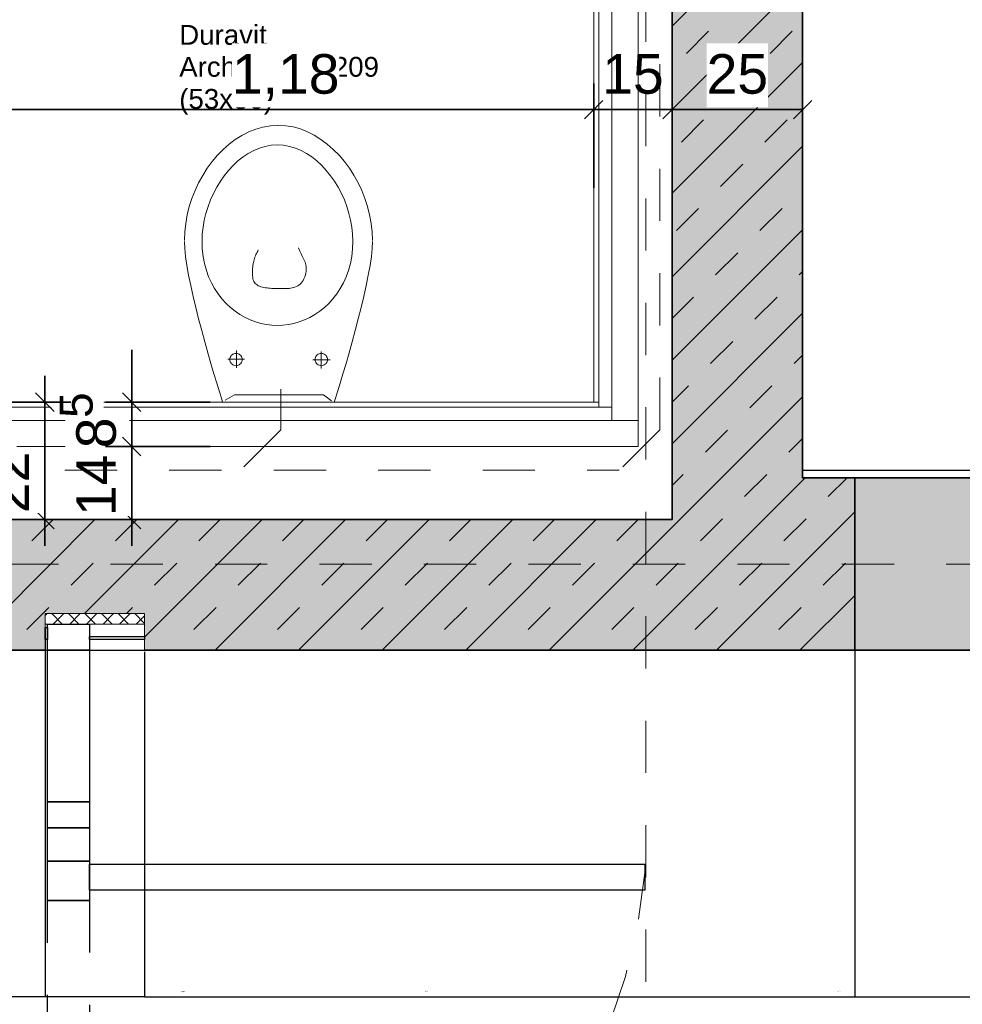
# Model space of a CAD drawing. Header units: metres. Extents: x -13 to 93, y -119 to 25.
# Tile 680 of 705: x 32.2 to 34.01, y -26.34 to -24.46. Entities that reach past the tile are written whole.
import ezdxf

# ---------------------------------------------------------------- set-up
doc = ezdxf.new("R2010")
doc.units = ezdxf.units.M
doc.header["$LTSCALE"] = 0.00508
doc.header["$PDMODE"] = 1
doc.header["$PDSIZE"] = -2
for name, pattern in [('STYLE_05', [0.19684, 0.069505, -0.127335]), ('STYLE_06', [1.0537, 0.590515, -0.19684, 0.069505, -0.19684]), ('STYLE_11', [0.393677, 0.196838, -0.196838])]:
    doc.linetypes.add(name, pattern=pattern)
doc.layers.get('0').update_dxf_attribs({"lineweight": 18})
for name, color, linetype, lineweight in [('3-0-0 Dämmung', 7, 'Continuous', 18), ('3-4-0 Innenwände', 7, 'Continuous', 35), ('3-4-0-1 IW Beton', 7, 'Continuous', 35), ('3-4-2-2 NTragIW GK', 7, 'Continuous', 35), ('3-4-4 ITüren', 7, 'Continuous', 25), ('3-4-5 IWBekleidungen', 7, 'Continuous', 25), ('3-4-9 WSonstiges VED', 7, 'STYLE_11', 25), ('4-1-1 Abwasseranlgn', 7, 'Continuous', 25), ('4-1-2-1 Sanitärobjekte', 7, 'Continuous', 25), ('Bemaßung', 7, 'Continuous', 18), ('Keine', 7, 'Continuous', 18), ('Plan-Achse', 1, 'STYLE_06', 18), ('Plan-Text', 7, 'Continuous', 13)]:
    doc.layers.add(name, color=color, linetype=linetype, lineweight=lineweight)
doc.layers.get('0').freeze()
doc.styles.add('Arial', font='ARIAL.TTF')
doc.dimstyles.new('MTZ_200', dxfattribs={"dimtxt": 0.075762, "dimasz": 0.000706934, "dimexe": 0.001, "dimexo": 0.003, "dimgap": 0.0001, "dimtad": 1, "dimdec": 4, "dimzin": 11, "dimtxsty": 'Arial', "dimblk": 'VW_SLASH', "dimcen": 0, "dimdle": 0.001, "dimazin": 0, "dimtfac": 1, "dimtdec": 4, "dimtix": 1, "dimtmove": 0, "dimatfit": 0, "dimldrblk": 'VW_FILLEDARROW', "dimfxl": 0, "dimfrac": 2, "dimtolj": 1, "dimtzin": 11, "dimarcsym": 0})

# ---------------------------------------------------------------- blocks, each defined once
blk = doc.blocks.new('*D194')
at = {"layer": 'Bemaßung', "color": 0, "linetype": 'Continuous', "lineweight": -2}
for p, q in [((0.05, -6.83), (0.05, -6.63)), ((0.3, -6.83), (0.3, -6.63)), ((0.1, -6.68), (0.05, -6.68)), ((0.05, -6.68), (0.3, -6.68)), ((0.3, -6.68), (0.25, -6.68))]:
    blk.add_line(p, q, dxfattribs=at)
at = {"layer": 'Bemaßung', "color": 0, "linetype": 'Continuous', "lineweight": 20}
for p, q in [((0.0677, -6.6623), (0.0323, -6.6977)), ((0.2823, -6.6977), (0.3177, -6.6623))]:
    blk.add_line(p, q, dxfattribs=at)
at = {"layer": 'Defpoints', "color": 0, "lineweight": 0}
for p in [(0.05, -6.68), (0.3, -7.315), (0.05, -7.465)]:
    blk.add_point(p, dxfattribs=at)
at = {"color": 0, "linetype": 'Continuous', "lineweight": -2}
blk.add_wipeout([(0.1163, -6.6754), (0.2337, -6.6754), (0.2337, -6.5533), (0.1163, -6.5533)], dxfattribs=at).dxf.layer = 'Bemaßung'
at = {"layer": 'Bemaßung', "color": 0, "insert": (0.1163, -6.5738), "char_height": 0.07576, "attachment_point": 1, "line_spacing_factor": 0.967741, "style": 'Arial'}
blk.add_mtext('25', dxfattribs=at)
blk = doc.blocks.new('VW_FILLEDARROW')
at = {"color": 0, "lineweight": -2}
blk.add_solid([(0, 0), (0, 0), (0, 0)], dxfattribs=at)
blk = doc.blocks.new('VW_SLASH')
at = {"color": 0, "linetype": 'ByBlock', "lineweight": -2}
blk.add_line((0, 0), (-1, 0), dxfattribs=at)
at = {"color": 0, "linetype": 'ByBlock', "lineweight": 20}
blk.add_line((0, 0), (0, 0), dxfattribs=at)
blk = doc.blocks.new('*D204')
at = {"layer": 'Bemaßung', "color": 0, "linetype": 'Continuous', "lineweight": -2}
for p, q in [((-0.1, -6.83), (-0.1, -6.63)), ((0.05, -6.83), (0.05, -6.63)), ((-0.1, -6.68), (-0.15, -6.68)), ((0.05, -6.68), (-0.1, -6.68)), ((0.1, -6.68), (0.05, -6.68))]:
    blk.add_line(p, q, dxfattribs=at)
at = {"layer": 'Bemaßung', "color": 0, "linetype": 'Continuous', "lineweight": 20}
for p, q in [((-0.0823, -6.6623), (-0.1177, -6.6977)), ((0.0323, -6.6977), (0.0677, -6.6623))]:
    blk.add_line(p, q, dxfattribs=at)
at = {"layer": 'Defpoints', "color": 0, "lineweight": 0}
for p in [(0.05, -6.68), (-0.1, -7.175), (0.05, -7.325)]:
    blk.add_point(p, dxfattribs=at)
at = {"color": 0, "linetype": 'Continuous', "lineweight": -2}
blk.add_wipeout([(-0.0837, -6.6754), (0.0337, -6.6754), (0.0337, -6.5533), (-0.0837, -6.5533)], dxfattribs=at).dxf.layer = 'Bemaßung'
at = {"layer": 'Bemaßung', "color": 0, "insert": (-0.0837, -6.5738), "char_height": 0.07576, "attachment_point": 1, "line_spacing_factor": 0.967741, "style": 'Arial'}
blk.add_mtext('15', dxfattribs=at)
blk = doc.blocks.new('*U73')
at = {"layer": '4-1-2-1 Sanitärobjekte', "color": 7, "lineweight": 18}
for p, q in [((-0.0297, 0.5265), (-0.0155, 0.5289)), ((-0.0155, 0.5289), (-0.001, 0.5297)), ((0.0138, 0.5292), (-0.0006, 0.53)), ((0.0281, 0.5268), (0.0138, 0.5292)), ((-0.0826, 0.5028), (-0.07, 0.5107)), ((-0.07, 0.5107), (-0.057, 0.5173)), ((-0.057, 0.5173), (-0.0435, 0.5226)), ((-0.0435, 0.5226), (-0.0297, 0.5265)), ((0.042, 0.5229), (0.0281, 0.5268)), ((0.0555, 0.5175), (0.042, 0.5229)), ((0.0686, 0.5109), (0.0555, 0.5175)), ((0.0813, 0.503), (0.0686, 0.5109)), ((-0.106, 0.4836), (-0.0946, 0.4938)), ((-0.0946, 0.4938), (-0.0826, 0.5028)), ((-0.0137, 0.4917), (-0.0252, 0.4896)), ((-0.002, 0.4924), (-0.0137, 0.4917)), ((-0.002, 0.4924), (0.0097, 0.4917)), ((0.0097, 0.4917), (0.0211, 0.4896)), ((0.0934, 0.4939), (0.0813, 0.503)), ((0.105, 0.4838), (0.0934, 0.4939)), ((-0.127, 0.4605), (-0.1168, 0.4725)), ((-0.1168, 0.4725), (-0.106, 0.4836)), ((-0.0578, 0.476), (-0.0679, 0.4693)), ((-0.0473, 0.4817), (-0.0578, 0.476)), ((-0.0364, 0.4862), (-0.0473, 0.4817)), ((-0.0252, 0.4896), (-0.0364, 0.4862)), ((0.0211, 0.4896), (0.0323, 0.4862)), ((0.0323, 0.4862), (0.0432, 0.4817)), ((0.0432, 0.4817), (0.0537, 0.476)), ((0.0537, 0.476), (0.0639, 0.4693)), ((0.1159, 0.4727), (0.105, 0.4838)), ((0.1261, 0.4607), (0.1159, 0.4727)), ((-0.1364, 0.4477), (-0.127, 0.4605)), ((-0.0869, 0.453), (-0.0956, 0.4436)), ((-0.0776, 0.4616), (-0.0869, 0.453)), ((-0.0679, 0.4693), (-0.0776, 0.4616)), ((0.0639, 0.4693), (0.0736, 0.4616)), ((0.0736, 0.4616), (0.0828, 0.453)), ((0.0828, 0.453), (0.0915, 0.4436)), ((0.1357, 0.4478), (0.1261, 0.4607)), ((-0.1528, 0.4199), (-0.145, 0.4341)), ((-0.145, 0.4341), (-0.1364, 0.4477)), ((-0.0956, 0.4436), (-0.1037, 0.4335)), ((0.0915, 0.4436), (0.0997, 0.4335)), ((0.1444, 0.4342), (0.1357, 0.4478)), ((0.1523, 0.42), (0.1444, 0.4342)), ((-0.1597, 0.4052), (-0.1528, 0.4199)), ((-0.1113, 0.4227), (-0.1183, 0.4113)), ((-0.1037, 0.4335), (-0.1113, 0.4227)), ((0.0997, 0.4335), (0.1073, 0.4227)), ((0.1073, 0.4227), (0.1142, 0.4113)), ((0.1594, 0.4052), (0.1523, 0.42)), ((-0.1657, 0.3899), (-0.1597, 0.4052)), ((-0.1245, 0.3994), (-0.1301, 0.3871)), ((-0.1183, 0.4113), (-0.1245, 0.3994)), ((0.1142, 0.4113), (0.1205, 0.3994)), ((0.1205, 0.3994), (0.1261, 0.3871)), ((0.1655, 0.39), (0.1594, 0.4052)), ((-0.1707, 0.3743), (-0.1657, 0.3899)), ((-0.1301, 0.3871), (-0.1349, 0.3744)), ((0.1261, 0.3871), (0.1309, 0.3744)), ((0.1705, 0.3743), (0.1655, 0.39)), ((-0.1776, 0.3421), (-0.1747, 0.3583)), ((-0.1747, 0.3583), (-0.1707, 0.3743)), ((-0.139, 0.3614), (-0.1422, 0.3483)), ((-0.1349, 0.3744), (-0.139, 0.3614)), ((0.1309, 0.3744), (0.1349, 0.3614)), ((0.1349, 0.3614), (0.1381, 0.3483)), ((0.1746, 0.3583), (0.1705, 0.3743)), ((0.1776, 0.3422), (0.1746, 0.3583)), ((-0.1794, 0.3258), (-0.1776, 0.3421)), ((-0.1422, 0.3483), (-0.1445, 0.335)), ((0.1381, 0.3483), (0.1405, 0.335)), ((0.1794, 0.3258), (0.1776, 0.3422)), ((-0.18, 0.3095), (-0.1794, 0.3258)), ((-0.146, 0.3217), (-0.1464, 0.3084)), ((-0.1445, 0.335), (-0.146, 0.3217)), ((0.1405, 0.335), (0.1419, 0.3217)), ((0.1419, 0.3217), (0.1424, 0.3084)), ((0.18, 0.3095), (0.1794, 0.3258)), ((-0.18, 0.3074), (-0.1794, 0.2942)), ((-0.1464, 0.3084), (-0.1459, 0.2933)), ((0.1424, 0.3084), (0.1418, 0.2933)), ((0.18, 0.3074), (0.1794, 0.2942)), ((-0.1794, 0.2942), (-0.1779, 0.2788)), ((-0.1459, 0.2933), (-0.1443, 0.2789)), ((-0.0431, 0.2824), (-0.0421, 0.2847)), ((-0.0421, 0.2847), (-0.041, 0.2869)), ((-0.041, 0.2869), (-0.0398, 0.2891)), ((-0.0398, 0.2891), (-0.0386, 0.2913)), ((0.0386, 0.2953), (0.0398, 0.2922)), ((0.0398, 0.2922), (0.041, 0.2892)), ((0.041, 0.2892), (0.0423, 0.2864)), ((0.0423, 0.2864), (0.0436, 0.2836)), ((0.0436, 0.2836), (0.0449, 0.2809)), ((0.1418, 0.2933), (0.1402, 0.2789)), ((0.1794, 0.2942), (0.1779, 0.2788)), ((-0.1779, 0.2788), (-0.1753, 0.2617)), ((-0.1443, 0.2789), (-0.1417, 0.2651)), ((-0.1417, 0.2651), (-0.1381, 0.2521)), ((-0.0489, 0.2617), (-0.0485, 0.2645)), ((-0.0485, 0.2645), (-0.0479, 0.2673)), ((-0.0479, 0.2673), (-0.0473, 0.27)), ((-0.0473, 0.27), (-0.0466, 0.2726)), ((-0.0466, 0.2726), (-0.0458, 0.2751)), ((-0.0458, 0.2751), (-0.045, 0.2776)), ((-0.045, 0.2776), (-0.0441, 0.28)), ((-0.0441, 0.28), (-0.0431, 0.2824)), ((0.0449, 0.2809), (0.0462, 0.2783)), ((0.0462, 0.2783), (0.0475, 0.2757)), ((0.0475, 0.2757), (0.0487, 0.2731)), ((0.0487, 0.2731), (0.0499, 0.2705)), ((0.0499, 0.2705), (0.0509, 0.2679)), ((0.0509, 0.2679), (0.0517, 0.2652)), ((0.0517, 0.2652), (0.0524, 0.2625)), ((0.1376, 0.2651), (0.1341, 0.2521)), ((0.1402, 0.2789), (0.1376, 0.2651)), ((0.1779, 0.2788), (0.1753, 0.2617)), ((-0.1753, 0.2617), (-0.172, 0.2431)), ((-0.1381, 0.2521), (-0.1337, 0.2397)), ((-0.0497, 0.2526), (-0.0495, 0.2557)), ((-0.0497, 0.2494), (-0.0497, 0.2526)), ((-0.0497, 0.2461), (-0.0497, 0.2494)), ((-0.0495, 0.2428), (-0.0497, 0.2461)), ((-0.0495, 0.2557), (-0.0492, 0.2587)), ((-0.0492, 0.2587), (-0.0489, 0.2617)), ((0.0525, 0.2471), (0.0516, 0.2435)), ((0.0524, 0.2625), (0.0529, 0.2597)), ((0.053, 0.2505), (0.0525, 0.2471)), ((0.0529, 0.2597), (0.0532, 0.2567)), ((0.0532, 0.2537), (0.053, 0.2505)), ((0.0532, 0.2567), (0.0532, 0.2537)), ((0.1341, 0.2521), (0.1296, 0.2397)), ((0.1753, 0.2617), (0.172, 0.2431)), ((-0.172, 0.2431), (-0.168, 0.2232)), ((-0.1337, 0.2397), (-0.1284, 0.2281)), ((-0.1284, 0.2281), (-0.1224, 0.2172)), ((-0.0492, 0.2393), (-0.0495, 0.2428)), ((-0.0488, 0.2357), (-0.0492, 0.2393)), ((-0.0483, 0.2332), (-0.0488, 0.2357)), ((-0.0474, 0.231), (-0.0483, 0.2332)), ((-0.0462, 0.229), (-0.0474, 0.231)), ((-0.0447, 0.2272), (-0.0462, 0.229)), ((-0.0429, 0.2256), (-0.0447, 0.2272)), ((0.0437, 0.2277), (0.0416, 0.2256)), ((0.0456, 0.23), (0.0437, 0.2277)), ((0.0473, 0.2327), (0.0456, 0.23)), ((0.0488, 0.2357), (0.0473, 0.2327)), ((0.0504, 0.2397), (0.0488, 0.2357)), ((0.0516, 0.2435), (0.0504, 0.2397)), ((0.1244, 0.2281), (0.1184, 0.2172)), ((0.1296, 0.2397), (0.1244, 0.2281)), ((0.172, 0.2431), (0.168, 0.2232)), ((-0.168, 0.2232), (-0.1634, 0.2024)), ((-0.1224, 0.2172), (-0.1157, 0.207)), ((-0.0408, 0.2242), (-0.0429, 0.2256)), ((-0.0386, 0.2229), (-0.0408, 0.2242)), ((-0.0361, 0.2219), (-0.0386, 0.2229)), ((-0.0335, 0.2209), (-0.0361, 0.2219)), ((-0.0307, 0.2202), (-0.0335, 0.2209)), ((-0.0279, 0.2195), (-0.0307, 0.2202)), ((-0.0249, 0.219), (-0.0279, 0.2195)), ((-0.0219, 0.2185), (-0.0249, 0.219)), ((-0.0189, 0.2182), (-0.0219, 0.2185)), ((-0.0159, 0.2179), (-0.0189, 0.2182)), ((-0.0129, 0.2177), (-0.0159, 0.2179)), ((-0.01, 0.2176), (-0.0129, 0.2177)), ((-0.0072, 0.2175), (-0.01, 0.2176)), ((-0.0046, 0.2175), (-0.0072, 0.2175)), ((-0.002, 0.2175), (-0.0046, 0.2175)), ((0.0005, 0.2175), (-0.002, 0.2175)), ((0.0031, 0.2174), (0.0005, 0.2175)), ((0.0058, 0.2174), (0.0031, 0.2174)), ((0.0086, 0.2174), (0.0058, 0.2174)), ((0.0115, 0.2174), (0.0086, 0.2174)), ((0.0144, 0.2174), (0.0115, 0.2174)), ((0.0173, 0.2176), (0.0144, 0.2174)), ((0.0203, 0.2178), (0.0173, 0.2176)), ((0.0232, 0.2181), (0.0203, 0.2178)), ((0.0261, 0.2186), (0.0232, 0.2181)), ((0.0289, 0.2193), (0.0261, 0.2186)), ((0.0316, 0.2201), (0.0289, 0.2193)), ((0.0343, 0.2211), (0.0316, 0.2201)), ((0.0369, 0.2224), (0.0343, 0.2211)), ((0.0393, 0.2239), (0.0369, 0.2224)), ((0.0416, 0.2256), (0.0393, 0.2239)), ((0.1184, 0.2172), (0.1116, 0.207)), ((0.168, 0.2232), (0.1634, 0.2024)), ((-0.1634, 0.2024), (-0.1582, 0.1809)), ((-0.1157, 0.207), (-0.1083, 0.1976)), ((-0.1083, 0.1976), (-0.1004, 0.189)), ((-0.1004, 0.189), (-0.0919, 0.1811)), ((0.0963, 0.189), (0.0879, 0.1811)), ((0.1043, 0.1976), (0.0963, 0.189)), ((0.1116, 0.207), (0.1043, 0.1976)), ((0.1634, 0.2024), (0.1582, 0.1809)), ((-0.1582, 0.1809), (-0.1528, 0.1591)), ((-0.0919, 0.1811), (-0.083, 0.174)), ((-0.083, 0.174), (-0.0737, 0.1677)), ((0.0789, 0.174), (0.0696, 0.1677)), ((0.0879, 0.1811), (0.0789, 0.174)), ((0.1582, 0.1809), (0.1528, 0.1591)), ((-0.1528, 0.1591), (-0.147, 0.1372)), ((-0.0737, 0.1677), (-0.064, 0.1622)), ((-0.064, 0.1622), (-0.054, 0.1575)), ((-0.054, 0.1575), (-0.0439, 0.1537)), ((-0.0439, 0.1537), (-0.0335, 0.1507)), ((0.0398, 0.1537), (0.0294, 0.1507)), ((0.05, 0.1575), (0.0398, 0.1537)), ((0.0599, 0.1622), (0.05, 0.1575)), ((0.0696, 0.1677), (0.0599, 0.1622)), ((0.1528, 0.1591), (0.147, 0.1372)), ((-0.147, 0.1372), (-0.1411, 0.1154)), ((-0.0335, 0.1507), (-0.023, 0.1485)), ((-0.023, 0.1485), (-0.0125, 0.1472)), ((-0.0125, 0.1472), (-0.002, 0.1468)), ((0.0085, 0.1472), (-0.002, 0.1468)), ((0.019, 0.1485), (0.0085, 0.1472)), ((0.0294, 0.1507), (0.019, 0.1485)), ((0.147, 0.1372), (0.1411, 0.1154)), ((-0.1411, 0.1154), (-0.1351, 0.0942)), ((0.1411, 0.1154), (0.1351, 0.0942)), ((-0.0803, 0.0989), (-0.0803, 0.0658)), ((0.082, 0.0971), (0.082, 0.0643)), ((-0.1351, 0.0942), (-0.1293, 0.0737)), ((-0.0648, 0.0822), (-0.097, 0.0822)), ((-0.0929, 0.0835), (-0.0931, 0.0814)), ((-0.0931, 0.0814), (-0.0929, 0.0794)), ((-0.0924, 0.0854), (-0.0929, 0.0835)), ((-0.0929, 0.0794), (-0.0924, 0.0774)), ((-0.0915, 0.0873), (-0.0924, 0.0854)), ((-0.0924, 0.0774), (-0.0915, 0.0756)), ((-0.0903, 0.089), (-0.0915, 0.0873)), ((-0.0915, 0.0756), (-0.0903, 0.0739)), ((-0.0889, 0.0904), (-0.0903, 0.089)), ((-0.0872, 0.0916), (-0.0889, 0.0904)), ((-0.0853, 0.0925), (-0.0872, 0.0916)), ((-0.0833, 0.093), (-0.0853, 0.0925)), ((-0.0813, 0.0932), (-0.0833, 0.093)), ((-0.0792, 0.093), (-0.0813, 0.0932)), ((-0.0772, 0.0925), (-0.0792, 0.093)), ((-0.0754, 0.0916), (-0.0772, 0.0925)), ((-0.0737, 0.0904), (-0.0754, 0.0916)), ((-0.0722, 0.089), (-0.0737, 0.0904)), ((-0.071, 0.0873), (-0.0722, 0.089)), ((-0.0722, 0.0739), (-0.071, 0.0756)), ((-0.0702, 0.0854), (-0.071, 0.0873)), ((-0.071, 0.0756), (-0.0702, 0.0774)), ((-0.0696, 0.0835), (-0.0702, 0.0854)), ((-0.0702, 0.0774), (-0.0696, 0.0794)), ((-0.0695, 0.0814), (-0.0696, 0.0835)), ((-0.0696, 0.0794), (-0.0695, 0.0814)), ((0.0988, 0.0812), (0.0655, 0.0812)), ((0.0703, 0.0835), (0.0701, 0.0814)), ((0.0701, 0.0814), (0.0703, 0.0794)), ((0.0708, 0.0854), (0.0703, 0.0835)), ((0.0703, 0.0794), (0.0708, 0.0774)), ((0.0717, 0.0873), (0.0708, 0.0854)), ((0.0708, 0.0774), (0.0717, 0.0756)), ((0.0729, 0.089), (0.0717, 0.0873)), ((0.0717, 0.0756), (0.0729, 0.0739)), ((0.0743, 0.0904), (0.0729, 0.089)), ((0.076, 0.0916), (0.0743, 0.0904)), ((0.0779, 0.0925), (0.076, 0.0916)), ((0.0799, 0.093), (0.0779, 0.0925)), ((0.0819, 0.0932), (0.0799, 0.093)), ((0.084, 0.093), (0.0819, 0.0932)), ((0.086, 0.0925), (0.084, 0.093)), ((0.0878, 0.0916), (0.086, 0.0925)), ((0.0895, 0.0904), (0.0878, 0.0916)), ((0.091, 0.089), (0.0895, 0.0904)), ((0.0922, 0.0873), (0.091, 0.089)), ((0.091, 0.0739), (0.0922, 0.0756)), ((0.093, 0.0854), (0.0922, 0.0873)), ((0.0922, 0.0756), (0.093, 0.0774)), ((0.0936, 0.0835), (0.093, 0.0854)), ((0.093, 0.0774), (0.0936, 0.0794)), ((0.0938, 0.0814), (0.0936, 0.0835)), ((0.0936, 0.0794), (0.0938, 0.0814)), ((0.1351, 0.0942), (0.1293, 0.0737)), ((-0.1293, 0.0737), (-0.1235, 0.0543)), ((-0.0903, 0.0739), (-0.0889, 0.0724)), ((-0.0889, 0.0724), (-0.0872, 0.0713)), ((-0.0872, 0.0713), (-0.0853, 0.0704)), ((-0.0853, 0.0704), (-0.0833, 0.0699)), ((-0.0833, 0.0699), (-0.0813, 0.0697)), ((-0.0813, 0.0697), (-0.0792, 0.0699)), ((-0.0792, 0.0699), (-0.0772, 0.0704)), ((-0.0772, 0.0704), (-0.0754, 0.0713)), ((-0.0754, 0.0713), (-0.0737, 0.0724)), ((-0.0737, 0.0724), (-0.0722, 0.0739)), ((0.0729, 0.0739), (0.0743, 0.0724)), ((0.0743, 0.0724), (0.076, 0.0713)), ((0.076, 0.0713), (0.0779, 0.0704)), ((0.0779, 0.0704), (0.0799, 0.0699)), ((0.0799, 0.0699), (0.0819, 0.0697)), ((0.0819, 0.0697), (0.084, 0.0699)), ((0.084, 0.0699), (0.086, 0.0704)), ((0.086, 0.0704), (0.0878, 0.0713)), ((0.0878, 0.0713), (0.0895, 0.0724)), ((0.0895, 0.0724), (0.091, 0.0739)), ((0.1293, 0.0737), (0.1235, 0.0543)), ((-0.1235, 0.0543), (-0.1181, 0.0363)), ((0.1235, 0.0543), (0.1181, 0.0363)), ((-0.1181, 0.0363), (-0.1131, 0.0198)), ((-0.1131, 0.0198), (-0.1085, 0.0053)), ((0.1131, 0.0198), (0.1085, 0.0053)), ((0.1181, 0.0363), (0.1131, 0.0198)), ((-0.1085, 0.0053), (-0.1069, 0)), ((-0.1069, 0), (0.1069, 0)), ((-0.0845, 0.0136), (-0.1018, 0.0035)), ((0.0863, 0.0136), (-0.0845, 0.0136)), ((0.1016, 0.0025), (0.0863, 0.0136)), ((0.1085, 0.0053), (0.1069, 0))]:
    blk.add_line(p, q, dxfattribs=at)
blk = doc.blocks.new('wc_duravit_architec_019209')
at = {"layer": '4-1-2-1 Sanitärobjekte', "color": 7}
blk.add_blockref('*U73', (0, 0), dxfattribs=at)
at = {"layer": 'Plan-Text', "insert": (-0.19, 0.7221), "char_height": 0.037881, "attachment_point": 1, "line_spacing_factor": 0.970546, "style": 'Arial'}
blk.add_mtext('{\\C7;\\lDuravit\\PArchitec 019209\\P(53x36)}', dxfattribs=at)
blk = doc.blocks.new('*D207')
at = {"layer": 'Bemaßung', "color": 0, "linetype": 'Continuous', "lineweight": -2}
for p, q in [((-0.9846, -7.24), (-0.9846, -7.14)), ((-0.8346, -7.24), (-1.0346, -7.24)), ((-0.9846, -7.325), (-0.9846, -7.24)), ((-0.8346, -7.325), (-1.0346, -7.325)), ((-0.9846, -7.325), (-0.9846, -7.425))]:
    blk.add_line(p, q, dxfattribs=at)
at = {"layer": 'Bemaßung', "color": 0, "linetype": 'Continuous', "lineweight": 20}
for p, q in [((-1.0023, -7.2223), (-0.9669, -7.2577)), ((-0.9669, -7.3427), (-1.0023, -7.3073))]:
    blk.add_line(p, q, dxfattribs=at)
at = {"layer": 'Defpoints', "color": 0, "lineweight": 0}
for p in [(-0.9846, -7.24), (0.04, -7.24), (0.05, -7.325)]:
    blk.add_point(p, dxfattribs=at)
at = {"color": 0, "linetype": 'Continuous', "lineweight": -2}
blk.add_wipeout([(-0.9892, -7.3284), (-0.9892, -7.2698), (-1.1113, -7.2698), (-1.1113, -7.3284)], dxfattribs=at).dxf.layer = 'Bemaßung'
at = {"layer": 'Bemaßung', "color": 0, "insert": (-1.0907, -7.3284), "char_height": 0.0758, "attachment_point": 1, "rotation": 90, "line_spacing_factor": 0.967741, "style": 'Arial'}
blk.add_mtext('8', dxfattribs=at)
at = {"color": 0, "linetype": 'Continuous', "lineweight": -2}
blk.add_wipeout([(-1.0383, -7.2704), (-1.0383, -7.2214), (-1.1395, -7.2214), (-1.1395, -7.2704)], dxfattribs=at).dxf.layer = 'Bemaßung'
at = {"layer": 'Bemaßung', "color": 0, "insert": (-1.1224, -7.2459), "char_height": 0.0631, "attachment_point": 2, "rotation": 90, "line_spacing_factor": 0.967741, "style": 'Arial'}
blk.add_mtext('5', dxfattribs=at)
blk = doc.blocks.new('*D208')
at = {"layer": 'Bemaßung', "color": 0, "linetype": 'Continuous', "lineweight": -2}
for p, q in [((-0.9846, -7.275), (-0.9846, -7.325)), ((-0.8346, -7.325), (-1.0346, -7.325)), ((-0.9846, -7.325), (-0.9846, -7.465)), ((-0.8346, -7.465), (-1.0346, -7.465)), ((-0.9846, -7.465), (-0.9846, -7.515))]:
    blk.add_line(p, q, dxfattribs=at)
at = {"layer": 'Bemaßung', "color": 0, "linetype": 'Continuous', "lineweight": 20}
for p, q in [((-0.9669, -7.3427), (-1.0023, -7.3073)), ((-1.0023, -7.4473), (-0.9669, -7.4827))]:
    blk.add_line(p, q, dxfattribs=at)
at = {"layer": 'Defpoints', "color": 0, "lineweight": 0}
for p in [(-0.9846, -7.325), (-0.063, -7.325), (-0.063, -7.465)]:
    blk.add_point(p, dxfattribs=at)
at = {"color": 0, "linetype": 'Continuous', "lineweight": -2}
blk.add_wipeout([(-0.9892, -7.4583), (-0.9892, -7.3408), (-1.1113, -7.3408), (-1.1113, -7.4583)], dxfattribs=at).dxf.layer = 'Bemaßung'
at = {"layer": 'Bemaßung', "color": 0, "insert": (-1.0907, -7.4583), "char_height": 0.07576, "attachment_point": 1, "rotation": 90, "line_spacing_factor": 0.967741, "style": 'Arial'}
blk.add_mtext('14', dxfattribs=at)
blk = doc.blocks.new('*D209')
at = {"layer": 'Bemaßung', "color": 0, "linetype": 'Continuous', "lineweight": -2}
for p, q in [((-1.1509, -7.19), (-1.1509, -7.24)), ((-1.3009, -7.24), (-1.1009, -7.24)), ((-1.1509, -7.24), (-1.1509, -7.465)), ((-1.0009, -7.465), (-1.2009, -7.465)), ((-1.1509, -7.465), (-1.1509, -7.515))]:
    blk.add_line(p, q, dxfattribs=at)
at = {"layer": 'Bemaßung', "color": 0, "linetype": 'Continuous', "lineweight": 20}
for p, q in [((-1.1332, -7.2577), (-1.1685, -7.2223)), ((-1.1685, -7.4473), (-1.1332, -7.4827))]:
    blk.add_line(p, q, dxfattribs=at)
at = {"layer": 'Defpoints', "color": 0, "lineweight": 0}
for p in [(-1.6387, -7.24), (-1.1509, -7.24), (-0.155, -7.465)]:
    blk.add_point(p, dxfattribs=at)
at = {"color": 0, "linetype": 'Continuous', "lineweight": -2}
blk.add_wipeout([(-1.1555, -7.4526), (-1.1555, -7.3351), (-1.2776, -7.3351), (-1.2776, -7.4526)], dxfattribs=at).dxf.layer = 'Bemaßung'
at = {"layer": 'Bemaßung', "color": 0, "insert": (-1.257, -7.4526), "char_height": 0.07576, "attachment_point": 1, "rotation": 90, "line_spacing_factor": 0.967741, "style": 'Arial'}
blk.add_mtext('22', dxfattribs=at)
at = {"color": 0, "linetype": 'Continuous', "lineweight": -2}
blk.add_wipeout([(-1.2045, -7.3353), (-1.2045, -7.2863), (-1.3058, -7.2863), (-1.3058, -7.3353)], dxfattribs=at).dxf.layer = 'Bemaßung'
at = {"layer": 'Bemaßung', "color": 0, "insert": (-1.2887, -7.3108), "char_height": 0.0631, "attachment_point": 2, "rotation": 90, "line_spacing_factor": 0.967741, "style": 'Arial'}
blk.add_mtext('5', dxfattribs=at)
blk = doc.blocks.new('*D228')
at = {"layer": 'Bemaßung', "color": 0, "linetype": 'Continuous', "lineweight": -2}
for p, q in [((-1.28, -6.83), (-1.28, -6.63)), ((-0.1, -6.83), (-0.1, -6.63)), ((-1.28, -6.68), (-1.33, -6.68)), ((-0.1, -6.68), (-1.28, -6.68)), ((-0.05, -6.68), (-0.1, -6.68))]:
    blk.add_line(p, q, dxfattribs=at)
at = {"layer": 'Bemaßung', "color": 0, "linetype": 'Continuous', "lineweight": 20}
for p, q in [((-1.2623, -6.6623), (-1.2977, -6.6977)), ((-0.1177, -6.6977), (-0.0823, -6.6623))]:
    blk.add_line(p, q, dxfattribs=at)
at = {"layer": 'Defpoints', "color": 0, "lineweight": 0}
for p in [(-0.1, -6.68), (-0.1, -6.83), (-1.28, -6.9612)]:
    blk.add_point(p, dxfattribs=at)
at = {"color": 0, "linetype": 'Continuous', "lineweight": -2}
blk.add_wipeout([(-0.7927, -6.6754), (-0.587, -6.6754), (-0.587, -6.5533), (-0.7927, -6.5533)], dxfattribs=at).dxf.layer = 'Bemaßung'
at = {"layer": 'Bemaßung', "color": 0, "insert": (-0.7927, -6.5738), "char_height": 0.07576, "attachment_point": 1, "line_spacing_factor": 0.967741, "style": 'Arial'}
blk.add_mtext('1,18', dxfattribs=at)
blk = doc.blocks.new('*U229')
at = {"layer": '4-1-1 Abwasseranlgn', "color": 5, "linetype": 'STYLE_05', "lineweight": 13}
for p, q in [((0.0265, -7.2931), (0.0265, -5.1066)), ((-0.6991, -7.2931), (-0.6991, -7.215)), ((-0.6991, -7.2931), (-0.7766, -7.3706)), ((0.0265, -7.2931), (-0.051, -7.3706)), ((-3.1125, -7.3706), (-0.051, -7.3706))]:
    blk.add_line(p, q, dxfattribs=at)
blk = doc.blocks.new('*U576')
at = {"layer": '3-4-4 ITüren', "color": 7, "linetype": 'Continuous'}
blk.add_lwpolyline([(44.6681, -19.0242), (44.7481, -19.0242), (44.7481, -19.0736), (44.6681, -19.0736)], close=True, dxfattribs=at)
at = {"layer": '3-4-9 WSonstiges VED', "color": 7, "linetype": 'STYLE_05'}
blk.add_lwpolyline([(44.7481, -19.2127), (44.7481, -21.2936), (44.6681, -21.2936), (44.6681, -19.2127)], close=True, dxfattribs=at)
blk.add_wipeout([(44.7481, -19.1432), (45.8114, -19.1432), (45.8114, -19.1932), (44.7481, -19.1932)]).dxf.layer = '3-4-4 ITüren'
at = {"color": 255, "linetype": 'Continuous', "lineweight": 18}
blk.add_wipeout([(44.6636, -18.6636), (44.8536, -18.6636), (44.8536, -18.7336), (44.6636, -18.7336)], dxfattribs=at).dxf.layer = 'Keine'
at = {"layer": '3-4-4 ITüren', "color": 7, "linetype": 'Continuous'}
for points in [[(44.7481, -18.7075), (44.8536, -18.7075), (44.8536, -18.7129), (44.7481, -18.7129)], [(44.6681, -19.0736), (44.7481, -19.0736), (44.7481, -19.1375), (44.6681, -19.1375)], [(44.6681, -19.1375), (44.7481, -19.1375), (44.7481, -19.2127), (44.6681, -19.2127)]]:
    blk.add_lwpolyline(points, close=True, dxfattribs=at)
at = {"layer": '3-4-4 ITüren', "color": 7}
blk.add_lwpolyline([(44.7481, -18.7336), (44.7481, -19.0242), (44.6681, -19.0242), (44.6681, -18.7336)], close=True, dxfattribs=at)
at = {"layer": '3-4-4 ITüren'}
blk.add_lwpolyline([(44.7481, -19.1432), (45.8114, -19.1432), (45.8114, -19.1932), (44.7481, -19.1932)], close=True, dxfattribs=at)
at = {"layer": '3-4-4 ITüren', "color": 7, "linetype": 'STYLE_05', "lineweight": 18}
blk.add_arc((44.6681, -19.0436), 1.15, 270, 355.0544, dxfattribs=at)
at = {"layer": 'Keine', "color": 255, "linetype": 'Continuous', "lineweight": 18}
blk.add_lwpolyline([(44.6636, -18.6636), (44.8536, -18.6636), (44.8536, -18.7336), (44.6636, -18.7336)], close=True, dxfattribs=at)
at = {"color": 7, "linetype": 'Continuous'}
blk.add_wipeout([(44.8536, -18.6836), (44.6636, -18.6836), (44.6636, -18.6636), (44.8536, -18.6636)], dxfattribs=at).dxf.layer = '3-0-0 Dämmung'
at = {"layer": '3-0-0 Dämmung', "linetype": 'Continuous', "lineweight": 5}
h = blk.add_hatch(dxfattribs=at)
h.set_pattern_fill('D_MMUNG_1_50', style=0, pattern_type=2)
h.set_pattern_definition([(45, (0, 0), (0.015875, -0.015875), [])])
h.paths.add_polyline_path([(44.8536, -18.6836), (44.6636, -18.6836), (44.6636, -18.6636), (44.8536, -18.6636)])
at = {"layer": '3-0-0 Dämmung', "linetype": 'Continuous', "lineweight": 13}
h = blk.add_hatch(dxfattribs=at)
h.set_pattern_fill('D_MMUNG_1_50-1', style=0, pattern_type=2)
h.set_pattern_definition([(-45, (0, 0), (0.015875, 0.015875), [])])
h.paths.add_polyline_path([(44.8536, -18.6836), (44.6636, -18.6836), (44.6636, -18.6636), (44.8536, -18.6636)])
at = {"layer": '3-0-0 Dämmung', "color": 7, "linetype": 'Continuous'}
blk.add_lwpolyline([(44.8536, -18.6836), (44.6636, -18.6836), (44.6636, -18.6636), (44.8536, -18.6636)], close=True, dxfattribs=at)
at = {"layer": '3-4-4 ITüren', "color": 7, "linetype": 'Continuous'}
for points in [[(44.6636, -18.69), (44.6681, -18.69), (44.6681, -18.7129), (44.6636, -18.7129)], [(44.6681, -18.6836), (44.7481, -18.6836), (44.7481, -18.7336), (44.6681, -18.7336)]]:
    blk.add_lwpolyline(points, close=True, dxfattribs=at)
at = {"layer": 'Keine', "color": 7, "linetype": 'Continuous', "lineweight": 18}
blk.add_lwpolyline([(44.6636, -18.7336), (44.6636, -18.6636), (44.8536, -18.6636), (44.8536, -18.7336)], dxfattribs=at)
blk = doc.blocks.new('*D1177')
at = {"layer": 'Bemaßung', "color": 0, "lineweight": -2}
for p, q in [((32.25, -25.6243), (32.25, -26.3289)), ((31.11, -25.9574), (31.11, -26.3289)), ((31.1093, -26.3279), (31.1086, -26.3279)), ((31.11, -26.3279), (32.25, -26.3279)), ((32.2507, -26.3279), (32.2514, -26.3279))]:
    blk.add_line(p, q, dxfattribs=at)
at = {"layer": 'Defpoints', "color": 0, "lineweight": 0}
for p in [(32.25, -25.6213), (31.11, -25.9544), (32.25, -26.3279)]:
    blk.add_point(p, dxfattribs=at)
at = {"layer": 'Bemaßung', "color": 0, "lineweight": -2, "xscale": 0.00070693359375, "yscale": 0.00070693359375, "zscale": 0.00070693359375}
blk.add_blockref('VW_SLASH', (31.11, -26.3279), dxfattribs=at)
at = {"layer": 'Bemaßung', "color": 0, "lineweight": -2, "xscale": 0.00070693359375, "yscale": 0.00070693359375, "zscale": 0.00070693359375, "rotation": 180}
blk.add_blockref('VW_SLASH', (32.25, -26.3279), dxfattribs=at)
at = {"layer": 'Bemaßung', "color": 0, "insert": (33.77, -26.3179), "char_height": 0.00227, "attachment_point": 5, "style": 'Arial'}
blk.add_mtext('\\A1;57m', dxfattribs=at)
blk = doc.blocks.new('*D1195')
at = {"layer": 'Bemaßung', "color": 0, "lineweight": -2}
for p, q in [((29.75, -25.7944), (29.75, -26.3289)), ((31.11, -25.9574), (31.11, -26.3289)), ((29.7493, -26.3279), (29.7486, -26.3279)), ((29.75, -26.3279), (31.11, -26.3279)), ((31.1107, -26.3279), (31.1114, -26.3279))]:
    blk.add_line(p, q, dxfattribs=at)
at = {"layer": 'Defpoints', "color": 0, "lineweight": 0}
for p in [(29.75, -25.7914), (31.11, -25.9544), (31.11, -26.3279)]:
    blk.add_point(p, dxfattribs=at)
at = {"layer": 'Bemaßung', "color": 0, "lineweight": -2, "xscale": 0.00070693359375, "yscale": 0.00070693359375, "zscale": 0.00070693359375}
blk.add_blockref('VW_SLASH', (29.75, -26.3279), dxfattribs=at)
at = {"layer": 'Bemaßung', "color": 0, "lineweight": -2, "xscale": 0.00070693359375, "yscale": 0.00070693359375, "zscale": 0.00070693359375, "rotation": 180}
blk.add_blockref('VW_SLASH', (31.11, -26.3279), dxfattribs=at)
at = {"layer": 'Bemaßung', "color": 0, "insert": (32.98, -26.3179), "char_height": 0.00227, "attachment_point": 5, "style": 'Arial'}
blk.add_mtext('\\A1;68m', dxfattribs=at)
blk = doc.blocks.new('*D1292')
at = {"layer": 'Bemaßung', "color": 0, "lineweight": -2}
for p, q in [((32.25, -25.6243), (32.25, -26.3296)), ((32.44, -25.668), (32.44, -26.3296)), ((32.2493, -26.3286), (32.2486, -26.3286)), ((32.44, -26.3286), (32.25, -26.3286)), ((32.4407, -26.3286), (32.4414, -26.3286))]:
    blk.add_line(p, q, dxfattribs=at)
at = {"layer": 'Defpoints', "color": 0, "lineweight": 0}
for p in [(32.25, -25.6213), (32.44, -25.665), (32.25, -26.3286)]:
    blk.add_point(p, dxfattribs=at)
at = {"layer": 'Bemaßung', "color": 0, "lineweight": -2, "xscale": 0.00070693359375, "yscale": 0.00070693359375, "zscale": 0.00070693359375}
blk.add_blockref('VW_SLASH', (32.25, -26.3286), dxfattribs=at)
at = {"layer": 'Bemaßung', "color": 0, "lineweight": -2, "xscale": 0.00070693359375, "yscale": 0.00070693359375, "zscale": 0.00070693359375, "rotation": 180}
blk.add_blockref('VW_SLASH', (32.44, -26.3286), dxfattribs=at)
at = {"layer": 'Bemaßung', "color": 0, "insert": (32.514, -26.3186), "char_height": 0.00227, "attachment_point": 5, "style": 'Arial'}
blk.add_mtext('\\A1;9,5m', dxfattribs=at)
blk = doc.blocks.new('*D1293')
at = {"layer": 'Bemaßung', "color": 0, "lineweight": -2}
for p, q in [((33.8, -25.598), (33.8, -26.3296)), ((32.44, -25.668), (32.44, -26.3296)), ((32.4393, -26.3286), (32.4386, -26.3286)), ((32.44, -26.3286), (33.8, -26.3286)), ((33.8007, -26.3286), (33.8014, -26.3286))]:
    blk.add_line(p, q, dxfattribs=at)
at = {"layer": 'Defpoints', "color": 0, "lineweight": 0}
for p in [(33.8, -25.595), (32.44, -25.665), (33.8, -26.3286)]:
    blk.add_point(p, dxfattribs=at)
at = {"layer": 'Bemaßung', "color": 0, "lineweight": -2, "xscale": 0.00070693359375, "yscale": 0.00070693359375, "zscale": 0.00070693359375}
blk.add_blockref('VW_SLASH', (32.44, -26.3286), dxfattribs=at)
at = {"layer": 'Bemaßung', "color": 0, "lineweight": -2, "xscale": 0.00070693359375, "yscale": 0.00070693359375, "zscale": 0.00070693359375, "rotation": 180}
blk.add_blockref('VW_SLASH', (33.8, -26.3286), dxfattribs=at)
at = {"layer": 'Bemaßung', "color": 0, "insert": (35.8877, -26.3186), "char_height": 0.00227, "attachment_point": 5, "style": 'Arial'}
blk.add_mtext('\\A1;68m', dxfattribs=at)
blk = doc.blocks.new('*D1294')
at = {"layer": 'Bemaßung', "color": 0, "lineweight": -2}
for p, q in [((33.8, -25.598), (33.8, -26.3296)), ((35.3, -25.668), (35.3, -26.3296)), ((33.8007, -26.3286), (34.5171, -26.3286)), ((35.2993, -26.3286), (34.5429, -26.3286))]:
    blk.add_line(p, q, dxfattribs=at)
at = {"layer": 'Defpoints', "color": 0, "lineweight": 0}
for p in [(33.8, -25.595), (35.3, -25.665), (33.8, -26.3286)]:
    blk.add_point(p, dxfattribs=at)
at = {"layer": 'Bemaßung', "color": 0, "lineweight": -2, "xscale": 0.00070693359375, "yscale": 0.00070693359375, "zscale": 0.00070693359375, "rotation": 180}
blk.add_blockref('VW_SLASH', (33.8, -26.3286), dxfattribs=at)
at = {"layer": 'Bemaßung', "color": 0, "lineweight": -2, "xscale": 0.00070693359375, "yscale": 0.00070693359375, "zscale": 0.00070693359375}
blk.add_blockref('VW_SLASH', (35.3, -26.3286), dxfattribs=at)
at = {"layer": 'Bemaßung', "color": 0, "insert": (34.53, -26.3186), "char_height": 0.00227, "attachment_point": 5, "style": 'Arial'}
blk.add_mtext('\\A1;75m', dxfattribs=at)
blk = doc.blocks.new('kern_labor_laborfall (2D)')
at = {"layer": '3-4-0-1 IW Beton', "linetype": 'Continuous', "lineweight": 0}
blk.add_hatch(color=255, dxfattribs=at).paths.add_polyline_path([(-2.29, -7.715), (-2.29, -7.71), (-3.65, -7.71), (-3.65, -7.385), (-3.3, -7.385), (-3.3, -7.465), (0.05, -7.465), (0.05, -3.775), (0.3, -3.775), (0.3, -7.385), (0.4, -7.385), (0.4, -7.715), (-1.87, -7.715)])
at = {"layer": '3-4-0-1 IW Beton', "linetype": 'Continuous', "lineweight": 13}
h = blk.add_hatch(dxfattribs=at)
h.set_pattern_fill('STAHLBETON_1_50', style=0, pattern_type=2)
h.set_pattern_definition([(45, (0, 0), (0.16, 0), []), (45, (0.08, 0), (0.16, 0), [0.06, -0.06])])
h.paths.add_polyline_path([(-2.29, -7.715), (-2.29, -7.71), (-3.65, -7.71), (-3.65, -7.385), (-3.3, -7.385), (-3.3, -7.465), (0.05, -7.465), (0.05, -3.775), (0.3, -3.775), (0.3, -7.385), (0.4, -7.385), (0.4, -7.715), (-1.87, -7.715)])
at = {"layer": '3-4-0-1 IW Beton', "color": 7, "linetype": 'Continuous', "lineweight": 35}
blk.add_lwpolyline([(-2.29, -7.715), (-2.29, -7.71), (-3.65, -7.71), (-3.65, -7.385), (-3.3, -7.385), (-3.3, -7.465), (0.05, -7.465), (0.05, -3.775), (0.3, -3.775), (0.3, -7.385), (0.4, -7.385), (0.4, -7.715), (-1.87, -7.715)], close=True, dxfattribs=at)
at = {"layer": '4-1-2-1 Sanitärobjekte', "color": 7}
blk.add_blockref('wc_duravit_architec_019209', (-0.70352833, -7.24), dxfattribs=at)
at = {"layer": 'Bemaßung', "color": 7, "linetype": 'Continuous', "lineweight": 18}
dim = blk.add_linear_dim(base=(0.05, -6.68), p1=(0.3, -7.315), p2=(0.05, -7.465), dimstyle='MTZ_200', override={"dimtxt": 0.001515, "dimgap": 0.005, "dimdec": 3, "dimlfac": 50, "dimpost": '<>m', "dimtxsty": 'Arial', "dimtmove": 2}, dxfattribs=at)
dim.commit()
dim.dimension.update_dxf_attribs({"geometry": '*D194', "text_midpoint": (-0.075, -6.68)})
dim = blk.add_linear_dim(base=(0.05, -6.68), p1=(-0.1, -7.175), p2=(0.05, -7.325), dimstyle='MTZ_200', override={"dimtxt": 0.001515, "dimgap": 0.005, "dimdec": 3, "dimlfac": 50, "dimpost": '<>m', "dimtxsty": 'Arial', "dimtmove": 2}, dxfattribs=at)
dim.commit()
dim.dimension.update_dxf_attribs({"geometry": '*D204', "text_midpoint": (-0.025, -6.68)})
at = {"layer": '3-4-2-2 NTragIW GK', "color": 7, "linetype": 'Continuous', "lineweight": 18}
for points in [[(-0.065, -7.25), (-0.065, -5.575), (-0.09, -5.575), (-0.09, -7.25)], [(-0.065, -7.275), (-0.065, -5.565), (-0.015, -5.565), (-0.015, -7.275)], [(-0.065, -7.275), (-2.91, -7.275), (-2.91, -7.25), (-0.065, -7.25)], [(-0.015, -7.275), (-2.91, -7.275), (-2.91, -7.325), (-0.015, -7.325)]]:
    blk.add_lwpolyline(points, close=True, dxfattribs=at)
at = {"layer": '3-4-5 IWBekleidungen', "color": 7, "linetype": 'Continuous', "lineweight": 18}
for points in [[(-0.09, -7.24), (-0.09, -5.565), (-0.1, -5.565), (-0.1, -7.24)], [(-0.09, -7.24), (-0.09, -7.25), (-1.28, -7.25), (-1.28, -7.24)]]:
    blk.add_lwpolyline(points, close=True, dxfattribs=at)
at = {"layer": 'Bemaßung', "color": 7, "linetype": 'Continuous', "lineweight": 18}
dim = blk.add_linear_dim(base=(-0.1, -6.68), p1=(-1.28, -6.9611682), p2=(-0.1, -6.83), dimstyle='MTZ_200', override={"dimtxt": 0.001515, "dimgap": 0.005, "dimdec": 2, "dimlfac": 50, "dimpost": '<>m', "dimtxsty": 'Arial', "dimtmove": 2}, dxfattribs=at)
dim.commit()
dim.dimension.update_dxf_attribs({"geometry": '*D228', "text_midpoint": (-0.69, -6.68)})
dim = blk.add_linear_dim(base=(-0.98458043, -7.24), p1=(0.05, -7.325), p2=(0.04, -7.24), angle=90, dimstyle='MTZ_200', override={"dimtxt": 0.001515, "dimgap": 0.005, "dimdec": 3, "dimlfac": 50, "dimpost": '<>m', "dimtxsty": 'Arial', "dimtmove": 2}, dxfattribs=at)
dim.commit()
dim.dimension.update_dxf_attribs({"geometry": '*D207', "text_midpoint": (-0.98958043, -7.275), "dimtype": 160})
dim = blk.add_linear_dim(base=(-0.98458043, -7.325), p1=(-0.0629776, -7.465), p2=(-0.0629776, -7.325), angle=90, dimstyle='MTZ_200', override={"dimtxt": 0.001515, "dimgap": 0.005, "dimdec": 3, "dimlfac": 50, "dimpost": '<>m', "dimtxsty": 'Arial', "dimtmove": 2}, dxfattribs=at)
dim.commit()
dim.dimension.update_dxf_attribs({"geometry": '*D208', "text_midpoint": (-0.98958043, -7.39956942), "dimtype": 160})
dim = blk.add_linear_dim(base=(-1.15085417, -7.24), p1=(-0.155, -7.465), p2=(-1.63872627, -7.24), angle=90, dimstyle='MTZ_200', override={"dimtxt": 0.001515, "dimgap": 0.005, "dimdec": 3, "dimlfac": 50, "dimpost": '<>m', "dimtxsty": 'Arial', "dimtmove": 2}, dxfattribs=at)
dim.commit()
dim.dimension.update_dxf_attribs({"geometry": '*D209', "text_midpoint": (-1.14585417, -7.36956942), "dimtype": 160})
at = {"layer": '4-1-1 Abwasseranlgn', "color": 7}
blk.add_blockref('*U229', (0, 0), dxfattribs=at)

msp = doc.modelspace()

# ---------------------------------------------------------------- linework, layer by layer
at = {"layer": '3-4-5 IWBekleidungen', "color": 7, "linetype": 'Continuous'}
msp.add_lwpolyline([(33.7, -25.32), (41.525, -25.32), (41.525, -25.335), (33.7, -25.335)], close=True, dxfattribs=at)

# ---------------------------------------------------------------- next in the draw order: block references
at = {"layer": '3-4-0 Innenwände', "color": 7}
msp.add_blockref('kern_labor_laborfall (2D)', (33.4, -17.95), dxfattribs=at)

# ---------------------------------------------------------------- next in the draw order: hatches: boundary and pattern name
at = {"layer": '3-4-0-1 IW Beton', "linetype": 'Continuous', "lineweight": 0}
msp.add_hatch(color=255, dxfattribs=at).paths.add_polyline_path([(35.3, -25.665), (33.8, -25.665), (33.8, -25.335), (35.3, -25.335)])
at = {"layer": '3-4-0-1 IW Beton', "linetype": 'Continuous', "lineweight": 13}
h = msp.add_hatch(dxfattribs=at)
h.set_pattern_fill('STAHLBETON_1_50', style=0, pattern_type=2)
h.set_pattern_definition([(45, (0, 0), (0.0032, 0), []), (45, (0.0016, 0), (0.0032, 0), [0.0012, -0.0012])])
h.paths.add_polyline_path([(35.3, -25.665), (33.8, -25.665), (33.8, -25.335), (35.3, -25.335)])

# ---------------------------------------------------------------- next in the draw order: linework, layer by layer
at = {"layer": '3-4-0-1 IW Beton', "color": 7}
msp.add_lwpolyline([(35.3, -25.665), (33.8, -25.665), (33.8, -25.335), (35.3, -25.335)], close=True, dxfattribs=at)

# ---------------------------------------------------------------- next in the draw order: block references
at = {"layer": '3-4-0 Innenwände', "color": 7}
msp.add_blockref('kern_labor_laborfall (2D)', (33.4, -17.95), dxfattribs=at)

# ---------------------------------------------------------------- next in the draw order: linework, layer by layer
at = {"layer": 'Plan-Achse'}
msp.add_line((-9.42493716, -25.5), (50.475, -25.5), dxfattribs=at)

# ---------------------------------------------------------------- next in the draw order: block references
at = {"layer": '3-4-4 ITüren', "color": 7}
msp.add_blockref('*U576', (-12.41363701, -6.93135892), dxfattribs=at)

# ---------------------------------------------------------------- next in the draw order: dimensions: what is measured, and where the dimension line sits
at = {"layer": 'Bemaßung'}
dim = msp.add_linear_dim(base=(33.8, -26.3285910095), p1=(35.3, -25.665), p2=(33.8, -25.595), dimstyle='MTZ_200', override={"dimtxt": 0.002273, "dimgap": 0.01, "dimdec": 8, "dimlfac": 50, "dimpost": '<>m', "dimtxsty": 'Arial', "dimtmove": 2}, dxfattribs=at)
dim.commit()
dim.dimension.update_dxf_attribs({"geometry": '*D1294', "text_midpoint": (34.53, -26.3185910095), "dimtype": 160})

# ---------------------------------------------------------------- next in the draw order: linework, layer by layer
at = {"layer": 'Plan-Achse'}
msp.add_line((33.4, -118.5), (33.4, 6.75), dxfattribs=at)

# ---------------------------------------------------------------- next in the draw order: dimensions: what is measured, and where the dimension line sits
at = {"layer": 'Bemaßung'}
for base, p1, p2, picture, middle in [((33.8, -26.3285910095), (32.44, -25.665), (33.8, -25.595), '*D1293', (35.8876902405, -26.3185910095)), ((32.25, -26.3279361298), (31.11, -25.9543598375), (32.25, -25.6213106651), '*D1177', (33.77, -26.3179361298)), ((32.25, -26.3285910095), (32.44, -25.665), (32.25, -25.6213106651), '*D1292', (32.514, -26.3185910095)), ((31.11, -26.3279361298), (29.75, -25.7914327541), (31.11, -25.9543598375), '*D1195', (32.98, -26.3179361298))]:
    dim = msp.add_linear_dim(base=base, p1=p1, p2=p2, dimstyle='MTZ_200', override={"dimtxt": 0.002273, "dimgap": 0.01, "dimdec": 8, "dimlfac": 50, "dimpost": '<>m', "dimtxsty": 'Arial', "dimtix": 0, "dimtmove": 2}, dxfattribs=at)
    dim.commit()
    dim.dimension.update_dxf_attribs({"geometry": picture, "text_midpoint": middle, "dimtype": 160})

doc.saveas('drawing.dxf')
